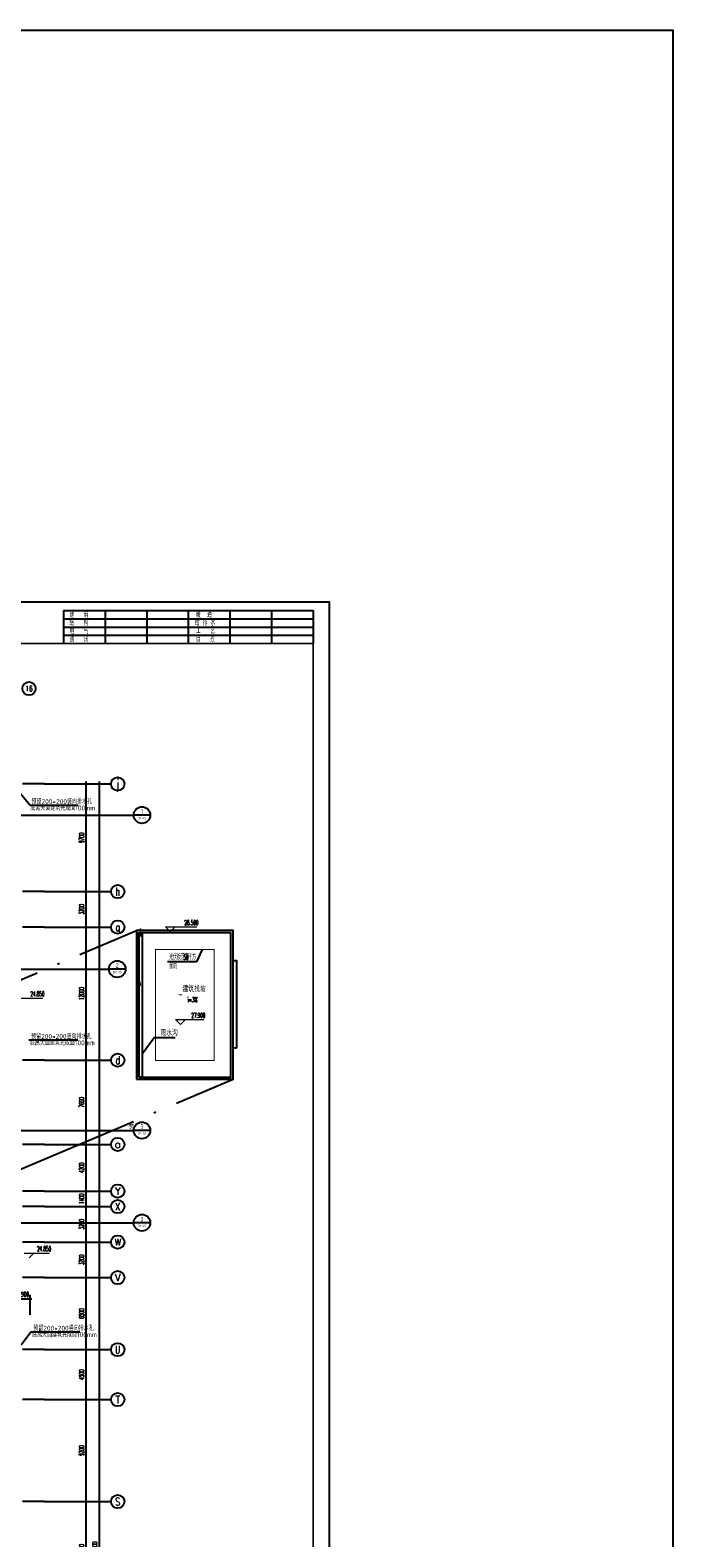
# Model space of a CAD drawing. Extents: x 1779708 to 7299578, y -1121471 to 88434.
# Tile 508 of 656: x 4903969 to 4961942, y -990809 to -854882. Entities that reach past the tile are written whole.
import ezdxf
from ezdxf.enums import TextEntityAlignment as Align

# ---------------------------------------------------------------- set-up
doc = ezdxf.new("R2010")
doc.units = 0
doc.header["$LTSCALE"] = 1000
doc.header["$MEASUREMENT"] = 0
doc.linetypes.add('$0$DASH', pattern=[0.35, 0.25, -0.1])
doc.linetypes.add('DOTE', pattern=[2.42, 2, -0.2, 0.02, -0.2])
doc.layers.get('0').update_dxf_attribs({"linetype": 'CONTINUOUS'})
doc.layers.get('Defpoints').update_dxf_attribs({"linetype": 'CONTINUOUS'})
for name, color, linetype in [('a-dims', 7, 'CONTINUOUS'), ('AXIS', 3, 'CONTINUOUS'), ('AXIS_TEXT', 7, 'CONTINUOUS'), ('DIM_IDEN', 3, 'CONTINUOUS'), ('DIM_LEAD', 3, 'CONTINUOUS'), ('DIM_SYMB', 3, 'CONTINUOUS'), ('DIM_污水', 3, 'CONTINUOUS'), ('DOTE', 1, 'DOTE'), ('EQUIP_地漏', 7, 'CONTINUOUS'), ('PIPE-虹吸雨水', 4, 'CONTINUOUS'), ('PUB_DIM', 3, 'CONTINUOUS'), ('PUB_TEXT', 7, 'CONTINUOUS'), ('PUB_TITLE', 4, 'CONTINUOUS'), ('修改', 6, 'CONTINUOUS'), ('可见线', 6, 'CONTINUOUS'), ('室外构件', 4, 'CONTINUOUS'), ('栏杆', 6, 'CONTINUOUS')]:
    doc.layers.add(name, color=color, linetype=linetype)
doc.layers.add('DIM_ELEV', color=3, linetype='CONTINUOUS', lineweight=13)
doc.styles.add('_TCH_AXIS', font='COMPLEX', dxfattribs={"bigfont": 'GBCBIG'})
doc.styles.add('_TCH_DIM', font='SIMPLEX.shx', dxfattribs={"width": 0.7, "bigfont": 'GBCBIG.shx'})
doc.styles.add('_TCH_DIM_T3', font='SIMPLEX.shx', dxfattribs={"width": 0.494118, "bigfont": 'GBCBIG.shx'})
doc.styles.add('_TCH_LABEL', font='COMPLEX', dxfattribs={"bigfont": 'GBCBIG'})
doc.styles.add('COMPLEX', font='COMPLEX')
doc.styles.get("Standard").update_dxf_attribs({"font": 'GBENOR', "bigfont": 'GBCBIG'})
doc.dimstyles.new('_TCH_ARCH&&150', dxfattribs={"dimtxt": 446.25, "dimasz": 150, "dimexe": 375, "dimexo": 450, "dimgap": 189.375, "dimtad": 1, "dimdec": 0, "dimzin": 0, "dimdsep": 46, "dimtxsty": '_TCH_DIM_T3', "dimblk": 'ARCHTICK', "dimcen": 0.09, "dimdle": 225, "dimclrt": 7, "dimazin": 2, "dimtfac": 1, "dimtdec": 0, "dimtix": 1, "dimtmove": 2, "dimatfit": 3, "dimfxl": 250, "dimtolj": 1, "dimtzin": 0, "dimarcsym": 0})

# ---------------------------------------------------------------- blocks, each defined once
blk = doc.blocks.new('$titleblk$00000095')
for p, q in [((-150, 20), (-150, 0)), ((-150, 20), (0, 20)), ((-125, 20), (-125, 0)), ((-100, 20), (-100, 0)), ((-75, 20), (-75, 0)), ((-75, 20), (-75, 0)), ((-50, 20), (-50, 0)), ((-25, 20), (-25, 0)), ((0, 20), (0, 0)), ((-150, 15), (-75, 15)), ((-150, 10), (-75, 10)), ((-75, 15), (0, 15)), ((-75, 10), (0, 10)), ((-150, 5), (-75, 5)), ((-75, 5), (0, 5))]:
    blk.add_line(p, q)
at = {"width": 0.8}
for s, p in [('建   筑', (-146.45, 15.65)), ('暖  通', (-70.35, 15.73)), ('结   构', (-146.45, 10.91)), ('电   气', (-146.45, 5.65)), ('给 排 水', (-71.03, 10.9)), ('工   艺', (-70.35, 6.13)), ('通   讯', (-146.45, 0.88)), ('自   控', (-70.35, 1.24))]:
    blk.add_text(s, height=3.509, dxfattribs=at).set_placement(p)
blk = doc.blocks.new('A$C36B43F05')
at = {"layer": 'PUB_TITLE'}
blk.add_lwpolyline([(0, 0), (126150, 0), (126150, 178350), (0, 178350)], close=True, dxfattribs=at)
at = {"layer": 'PUB_TITLE', "const_width": 150}
blk.add_lwpolyline([(1500, 1500), (124650, 1500), (124650, 174600), (1500, 174600)], close=True, dxfattribs=at)
at = {"layer": 'PUB_TITLE', "xscale": 149.9999994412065, "yscale": 150.0000011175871, "zscale": 149.9999994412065}
blk.add_blockref('$titleblk$00000095', (124650, 174600), dxfattribs=at)
blk = doc.blocks.new('_AXISO')
blk.add_circle((0, 0), 0.5)
at = {"layer": 'AXIS_TEXT', "style": 'COMPLEX', "width": 1.041667}
blk.add_attdef('A', text='', height=0.56, dxfattribs=at).set_placement((-0.25, -0.28), (0.25, -0.28), align=Align.FIT)
blk = doc.blocks.new('_ArchTick')
at = {"color": 0, "linetype": 'ByBlock', "const_width": 0.4}
blk.add_lwpolyline([(-0.5, -0.5), (0.5, 0.5)], dxfattribs=at)
blk = doc.blocks.new('*D6864')
at = {"layer": 'AXIS', "color": 0, "lineweight": -2, "transparency": 16777216}
for p, q in [((87250, 147200), (92125, 147200)), ((91750, 8975), (91750, 147425)), ((87250, 9200), (92125, 9200))]:
    blk.add_line(p, q, dxfattribs=at)
at = {"layer": 'Defpoints', "color": 0, "transparency": 16777216}
for p in [(86800, 147200), (91750, 147200), (86800, 9200)]:
    blk.add_point(p, dxfattribs=at)
at = {"layer": 'AXIS', "color": 0, "lineweight": -2, "transparency": 16777216, "xscale": 150, "yscale": 150, "zscale": 150}
for p, rotation in [((91750, 147200), 90), ((91750, 9200), 270)]:
    blk.add_blockref('_ArchTick', p, dxfattribs=dict(at, rotation=rotation))
at = {"layer": 'AXIS', "color": 7, "transparency": 16777216, "insert": (91338, 78200), "char_height": 446.2, "attachment_point": 5, "rotation": 90, "style": '_TCH_DIM_T3'}
blk.add_mtext('\\A1;138000', dxfattribs=at)
blk = doc.blocks.new('*D6876')
at = {"layer": 'AXIS', "color": 0, "lineweight": -2, "transparency": 16777216}
for p, q in [((87250, 82500), (90925, 82500)), ((90550, 73675), (90550, 82725)), ((87250, 73900), (90925, 73900))]:
    blk.add_line(p, q, dxfattribs=at)
at = {"layer": 'Defpoints', "color": 0, "transparency": 16777216}
for p in [(86800, 82500), (90550, 82500), (86800, 73900)]:
    blk.add_point(p, dxfattribs=at)
at = {"layer": 'AXIS', "color": 0, "lineweight": -2, "transparency": 16777216, "xscale": 150, "yscale": 150, "zscale": 150}
for p, rotation in [((90550, 82500), 90), ((90550, 73900), 270)]:
    blk.add_blockref('_ArchTick', p, dxfattribs=dict(at, rotation=rotation))
at = {"layer": 'AXIS', "color": 7, "transparency": 16777216, "insert": (90138, 78200), "char_height": 446.2, "attachment_point": 5, "rotation": 90, "style": '_TCH_DIM_T3'}
blk.add_mtext('\\A1;8600', dxfattribs=at)
blk = doc.blocks.new('*D6877')
at = {"layer": 'AXIS', "color": 0, "lineweight": -2, "transparency": 16777216}
for p, q in [((87250, 91700), (90925, 91700)), ((90550, 82275), (90550, 91925)), ((87250, 82500), (90925, 82500))]:
    blk.add_line(p, q, dxfattribs=at)
at = {"layer": 'Defpoints', "color": 0, "transparency": 16777216}
for p in [(86800, 91700), (90550, 91700), (86800, 82500)]:
    blk.add_point(p, dxfattribs=at)
at = {"layer": 'AXIS', "color": 0, "lineweight": -2, "transparency": 16777216, "xscale": 150, "yscale": 150, "zscale": 150}
for p, rotation in [((90550, 91700), 90), ((90550, 82500), 270)]:
    blk.add_blockref('_ArchTick', p, dxfattribs=dict(at, rotation=rotation))
at = {"layer": 'AXIS', "color": 7, "transparency": 16777216, "insert": (90138, 87100), "char_height": 446.2, "attachment_point": 5, "rotation": 90, "style": '_TCH_DIM_T3'}
blk.add_mtext('\\A1;9200', dxfattribs=at)
blk = doc.blocks.new('*D6878')
at = {"layer": 'AXIS', "color": 0, "lineweight": -2, "transparency": 16777216}
for p, q in [((87250, 96200), (90925, 96200)), ((90550, 91475), (90550, 96425)), ((87250, 91700), (90925, 91700))]:
    blk.add_line(p, q, dxfattribs=at)
at = {"layer": 'Defpoints', "color": 0, "transparency": 16777216}
for p in [(86800, 96200), (90550, 96200), (86800, 91700)]:
    blk.add_point(p, dxfattribs=at)
at = {"layer": 'AXIS', "color": 0, "lineweight": -2, "transparency": 16777216, "xscale": 150, "yscale": 150, "zscale": 150}
for p, rotation in [((90550, 96200), 90), ((90550, 91700), 270)]:
    blk.add_blockref('_ArchTick', p, dxfattribs=dict(at, rotation=rotation))
at = {"layer": 'AXIS', "color": 7, "transparency": 16777216, "insert": (90138, 93950), "char_height": 446.2, "attachment_point": 5, "rotation": 90, "style": '_TCH_DIM_T3'}
blk.add_mtext('\\A1;4500', dxfattribs=at)
blk = doc.blocks.new('*D6879')
at = {"layer": 'AXIS', "color": 0, "lineweight": -2, "transparency": 16777216}
for p, q in [((87250, 102700), (90925, 102700)), ((90550, 95975), (90550, 102925)), ((87250, 96200), (90925, 96200))]:
    blk.add_line(p, q, dxfattribs=at)
at = {"layer": 'Defpoints', "color": 0, "transparency": 16777216}
for p in [(86800, 102700), (90550, 102700), (86800, 96200)]:
    blk.add_point(p, dxfattribs=at)
at = {"layer": 'AXIS', "color": 0, "lineweight": -2, "transparency": 16777216, "xscale": 150, "yscale": 150, "zscale": 150}
for p, rotation in [((90550, 102700), 90), ((90550, 96200), 270)]:
    blk.add_blockref('_ArchTick', p, dxfattribs=dict(at, rotation=rotation))
at = {"layer": 'AXIS', "color": 7, "transparency": 16777216, "insert": (90138, 99450), "char_height": 446.2, "attachment_point": 5, "rotation": 90, "style": '_TCH_DIM_T3'}
blk.add_mtext('\\A1;6500', dxfattribs=at)
blk = doc.blocks.new('*D6880')
at = {"layer": 'AXIS', "color": 0, "lineweight": -2, "transparency": 16777216}
for p, q in [((90550, 102475), (90550, 106125)), ((87250, 105900), (90925, 105900)), ((87250, 102700), (90925, 102700))]:
    blk.add_line(p, q, dxfattribs=at)
at = {"layer": 'Defpoints', "color": 0, "transparency": 16777216}
for p in [(86800, 105900), (90550, 105900), (86800, 102700)]:
    blk.add_point(p, dxfattribs=at)
at = {"layer": 'AXIS', "color": 0, "lineweight": -2, "transparency": 16777216, "xscale": 150, "yscale": 150, "zscale": 150}
for p, rotation in [((90550, 105900), 90), ((90550, 102700), 270)]:
    blk.add_blockref('_ArchTick', p, dxfattribs=dict(at, rotation=rotation))
at = {"layer": 'AXIS', "color": 7, "transparency": 16777216, "insert": (90138, 104300), "char_height": 446.2, "attachment_point": 5, "rotation": 90, "style": '_TCH_DIM_T3'}
blk.add_mtext('\\A1;3200', dxfattribs=at)
blk = doc.blocks.new('*D6881')
at = {"layer": 'AXIS', "color": 0, "lineweight": -2, "transparency": 16777216}
for p, q in [((87250, 109100), (90925, 109100)), ((90550, 105675), (90550, 109325)), ((87250, 105900), (90925, 105900))]:
    blk.add_line(p, q, dxfattribs=at)
at = {"layer": 'Defpoints', "color": 0, "transparency": 16777216}
for p in [(86800, 109100), (90550, 109100), (86800, 105900)]:
    blk.add_point(p, dxfattribs=at)
at = {"layer": 'AXIS', "color": 0, "lineweight": -2, "transparency": 16777216, "xscale": 150, "yscale": 150, "zscale": 150}
for p, rotation in [((90550, 109100), 90), ((90550, 105900), 270)]:
    blk.add_blockref('_ArchTick', p, dxfattribs=dict(at, rotation=rotation))
at = {"layer": 'AXIS', "color": 7, "transparency": 16777216, "insert": (90138, 107500), "char_height": 446.2, "attachment_point": 5, "rotation": 90, "style": '_TCH_DIM_T3'}
blk.add_mtext('\\A1;3200', dxfattribs=at)
blk = doc.blocks.new('*D6882')
at = {"layer": 'AXIS', "color": 0, "lineweight": -2, "transparency": 16777216}
for p, q in [((87250, 110500), (90925, 110500)), ((90550, 108875), (90550, 110725)), ((87250, 109100), (90925, 109100))]:
    blk.add_line(p, q, dxfattribs=at)
at = {"layer": 'Defpoints', "color": 0, "transparency": 16777216}
for p in [(86800, 110500), (90550, 110500), (86800, 109100)]:
    blk.add_point(p, dxfattribs=at)
at = {"layer": 'AXIS', "color": 0, "lineweight": -2, "transparency": 16777216, "xscale": 150, "yscale": 150, "zscale": 150}
for p, rotation in [((90550, 110500), 90), ((90550, 109100), 270)]:
    blk.add_blockref('_ArchTick', p, dxfattribs=dict(at, rotation=rotation))
at = {"layer": 'AXIS', "color": 7, "transparency": 16777216, "insert": (90138, 109800), "char_height": 446.2, "attachment_point": 5, "rotation": 90, "style": '_TCH_DIM_T3'}
blk.add_mtext('\\A1;1400', dxfattribs=at)
blk = doc.blocks.new('*D6883')
at = {"layer": 'AXIS', "color": 0, "lineweight": -2, "transparency": 16777216}
for p, q in [((87250, 114700), (90925, 114700)), ((90550, 110275), (90550, 114925)), ((87250, 110500), (90925, 110500))]:
    blk.add_line(p, q, dxfattribs=at)
at = {"layer": 'Defpoints', "color": 0, "transparency": 16777216}
for p in [(86800, 114700), (90550, 114700), (86800, 110500)]:
    blk.add_point(p, dxfattribs=at)
at = {"layer": 'AXIS', "color": 0, "lineweight": -2, "transparency": 16777216, "xscale": 150, "yscale": 150, "zscale": 150}
for p, rotation in [((90550, 114700), 90), ((90550, 110500), 270)]:
    blk.add_blockref('_ArchTick', p, dxfattribs=dict(at, rotation=rotation))
at = {"layer": 'AXIS', "color": 7, "transparency": 16777216, "insert": (90138, 112600), "char_height": 446.2, "attachment_point": 5, "rotation": 90, "style": '_TCH_DIM_T3'}
blk.add_mtext('\\A1;4200', dxfattribs=at)
blk = doc.blocks.new('*D6884')
at = {"layer": 'AXIS', "color": 0, "lineweight": -2, "transparency": 16777216}
for p, q in [((90550, 114475), (90550, 122525)), ((87250, 122300), (90925, 122300)), ((87250, 114700), (90925, 114700))]:
    blk.add_line(p, q, dxfattribs=at)
at = {"layer": 'Defpoints', "color": 0, "transparency": 16777216}
for p in [(86800, 122300), (90550, 122300), (86800, 114700)]:
    blk.add_point(p, dxfattribs=at)
at = {"layer": 'AXIS', "color": 0, "lineweight": -2, "transparency": 16777216, "xscale": 150, "yscale": 150, "zscale": 150}
for p, rotation in [((90550, 122300), 90), ((90550, 114700), 270)]:
    blk.add_blockref('_ArchTick', p, dxfattribs=dict(at, rotation=rotation))
at = {"layer": 'AXIS', "color": 7, "transparency": 16777216, "insert": (90138, 118500), "char_height": 446.2, "attachment_point": 5, "rotation": 90, "style": '_TCH_DIM_T3'}
blk.add_mtext('\\A1;7600', dxfattribs=at)
blk = doc.blocks.new('*D6885')
at = {"layer": 'AXIS', "color": 0, "lineweight": -2, "transparency": 16777216}
for p, q in [((87250, 134300), (90925, 134300)), ((90550, 122075), (90550, 134525)), ((87250, 122300), (90925, 122300))]:
    blk.add_line(p, q, dxfattribs=at)
at = {"layer": 'Defpoints', "color": 0, "transparency": 16777216}
for p in [(86800, 134300), (90550, 134300), (86800, 122300)]:
    blk.add_point(p, dxfattribs=at)
at = {"layer": 'AXIS', "color": 0, "lineweight": -2, "transparency": 16777216, "xscale": 150, "yscale": 150, "zscale": 150}
for p, rotation in [((90550, 134300), 90), ((90550, 122300), 270)]:
    blk.add_blockref('_ArchTick', p, dxfattribs=dict(at, rotation=rotation))
at = {"layer": 'AXIS', "color": 7, "transparency": 16777216, "insert": (90138, 128300), "char_height": 446.2, "attachment_point": 5, "rotation": 90, "style": '_TCH_DIM_T3'}
blk.add_mtext('\\A1;12000', dxfattribs=at)
blk = doc.blocks.new('*D6886')
at = {"layer": 'AXIS', "color": 0, "lineweight": -2, "transparency": 16777216}
for p, q in [((87250, 137500), (90925, 137500)), ((90550, 134075), (90550, 137725)), ((87250, 134300), (90925, 134300))]:
    blk.add_line(p, q, dxfattribs=at)
at = {"layer": 'Defpoints', "color": 0, "transparency": 16777216}
for p in [(86800, 137500), (90550, 137500), (86800, 134300)]:
    blk.add_point(p, dxfattribs=at)
at = {"layer": 'AXIS', "color": 0, "lineweight": -2, "transparency": 16777216, "xscale": 150, "yscale": 150, "zscale": 150}
for p, rotation in [((90550, 137500), 90), ((90550, 134300), 270)]:
    blk.add_blockref('_ArchTick', p, dxfattribs=dict(at, rotation=rotation))
at = {"layer": 'AXIS', "color": 7, "transparency": 16777216, "insert": (90138, 135900), "char_height": 446.2, "attachment_point": 5, "rotation": 90, "style": '_TCH_DIM_T3'}
blk.add_mtext('\\A1;3200', dxfattribs=at)
blk = doc.blocks.new('*D6887')
at = {"layer": 'AXIS', "color": 0, "lineweight": -2, "transparency": 16777216}
for p, q in [((87250, 147200), (90925, 147200)), ((90550, 137275), (90550, 147425)), ((87250, 137500), (90925, 137500))]:
    blk.add_line(p, q, dxfattribs=at)
at = {"layer": 'Defpoints', "color": 0, "transparency": 16777216}
for p in [(86800, 147200), (90550, 147200), (86800, 137500)]:
    blk.add_point(p, dxfattribs=at)
at = {"layer": 'AXIS', "color": 0, "lineweight": -2, "transparency": 16777216, "xscale": 150, "yscale": 150, "zscale": 150}
for p, rotation in [((90550, 147200), 90), ((90550, 137500), 270)]:
    blk.add_blockref('_ArchTick', p, dxfattribs=dict(at, rotation=rotation))
at = {"layer": 'AXIS', "color": 7, "transparency": 16777216, "insert": (90138, 142350), "char_height": 446.2, "attachment_point": 5, "rotation": 90, "style": '_TCH_DIM_T3'}
blk.add_mtext('\\A1;9700', dxfattribs=at)
blk = doc.blocks.new('$TwtSys$00000137')
at = {"color": 7}
for p, q in [((-46.875, -93.75), (-46.875, 93.75)), ((0, -93.75), (0, 93.75)), ((46.875, -93.75), (46.875, 93.75))]:
    blk.add_line(p, q, dxfattribs=at)
blk.add_lwpolyline([(-93.75, -93.75), (93.75, -93.75), (93.75, 93.75), (-93.75, 93.75)], close=True, dxfattribs=at)
blk = doc.blocks.new('*D5842')
at = {"layer": 'Defpoints', "color": 0, "transparency": 16777216}
for p in [(4903967, -969273), (4903067, -971143), (4903967, -971143)]:
    blk.add_point(p, dxfattribs=at)
at = {"layer": 'PUB_DIM', "color": 0, "lineweight": -2, "transparency": 16777216}
for p, q in [((4903067, -970693), (4903067, -968898)), ((4903967, -970693), (4903967, -968898)), ((4903067, -969273), (4902917, -969273)), ((4903067, -969273), (4903967, -969273)), ((4903967, -969273), (4904117, -969273))]:
    blk.add_line(p, q, dxfattribs=at)
at = {"layer": 'PUB_DIM', "color": 0, "lineweight": -2, "transparency": 16777216, "xscale": 150, "yscale": 150, "zscale": 150}
blk.add_blockref('_ArchTick', (4903067, -969273), dxfattribs=at)
at = {"layer": 'PUB_DIM', "color": 0, "lineweight": -2, "transparency": 16777216, "xscale": 150, "yscale": 150, "zscale": 150, "rotation": 180}
blk.add_blockref('_ArchTick', (4903967, -969273), dxfattribs=at)
at = {"layer": 'PUB_DIM', "color": 7, "transparency": 16777216, "insert": (4903517, -968860), "char_height": 446.2, "attachment_point": 5, "style": '_TCH_DIM_T3'}
blk.add_mtext('\\A1;900', dxfattribs=at)
blk = doc.blocks.new('A$C159220C3')
at = {"layer": 'AXIS'}
for p, q in [((86800, 147200), (92800, 147200)), ((86800, 137500), (92800, 137500)), ((86800, 134300), (92800, 134300)), ((86800, 122300), (92800, 122300)), ((86800, 114700), (92800, 114700)), ((86800, 110500), (92800, 110500)), ((86800, 109100), (92800, 109100)), ((86800, 105900), (92800, 105900)), ((86800, 102700), (92800, 102700)), ((86800, 96200), (92800, 96200)), ((86800, 91700), (92800, 91700)), ((86800, 82500), (92800, 82500))]:
    blk.add_line(p, q, dxfattribs=at)
at = {"layer": 'DOTE'}
for p, q in [((86800, 147200), (7200, 147200)), ((86800, 137500), (7200, 137500)), ((86800, 134300), (7200, 134300)), ((86800, 122300), (59600, 122300)), ((86800, 114700), (59600, 114700)), ((86800, 110500), (59600, 110500)), ((86800, 109100), (7200, 109100)), ((86800, 105900), (7200, 105900)), ((86800, 102700), (7200, 102700)), ((86800, 96200), (7200, 96200)), ((86800, 91700), (7200, 91700)), ((86800, 82500), (7200, 82500))]:
    blk.add_line(p, q, dxfattribs=at)
at = {"layer": 'AXIS'}
ref = blk.add_blockref('_AXISO', (85400, 155800), dxfattribs=dict(at, xscale=1200, yscale=1200, zscale=1200))
ref.add_attrib('A', '16', dxfattribs={"layer": 'AXIS_TEXT', "height": 492.67, "style": '_TCH_AXIS'}).set_placement((85059.8, 155553.7), (85740.2, 155553.7), align=Align.FIT)
ref = blk.add_blockref('_AXISO', (93400, 147200), dxfattribs=dict(at, xscale=1200, yscale=1200, zscale=1200))
ref.add_attrib('A', 'j', dxfattribs={"layer": 'AXIS_TEXT', "height": 821.4, "style": '_TCH_AXIS', "width": 0.75}).set_placement((93312, 146789.3), (93488, 146789.3), align=Align.FIT)
ref = blk.add_blockref('_AXISO', (93400, 137500), dxfattribs=dict(at, xscale=1200, yscale=1200, zscale=1200))
ref.add_attrib('A', 'h', dxfattribs={"layer": 'AXIS_TEXT', "height": 744.1, "style": '_TCH_AXIS', "width": 0.611111}).set_placement((93205.1, 137128), (93594.9, 137128), align=Align.FIT)
ref = blk.add_blockref('_AXISO', (93400, 134300), dxfattribs=dict(at, xscale=1200, yscale=1200, zscale=1200))
ref.add_attrib('A', 'g', dxfattribs={"layer": 'AXIS_TEXT', "height": 729.3, "style": '_TCH_AXIS', "width": 0.857143}).set_placement((93191.6, 133935.3), (93608.4, 133935.3), align=Align.FIT)
ref = blk.add_blockref('_AXISO', (93400, 122300), dxfattribs=dict(at, xscale=1200, yscale=1200, zscale=1200))
ref.add_attrib('A', 'd', dxfattribs={"layer": 'AXIS_TEXT', "height": 729.3, "style": '_TCH_AXIS', "width": 0.75}).set_placement((93191.6, 121935.3), (93608.4, 121935.3), align=Align.FIT)
ref = blk.add_blockref('_AXISO', (93400, 114700), dxfattribs=dict(at, xscale=1200, yscale=1200, zscale=1200))
ref.add_attrib('A', 'a', dxfattribs={"layer": 'AXIS_TEXT', "height": 637.8, "style": '_TCH_AXIS', "width": 1.2}).set_placement((93126.7, 114381.1), (93673.3, 114381.1), align=Align.FIT)
ref = blk.add_blockref('_AXISO', (93400, 110500), dxfattribs=dict(at, xscale=1200, yscale=1200, zscale=1200))
ref.add_attrib('A', 'Y', dxfattribs={"layer": 'AXIS_TEXT', "height": 668.2, "style": '_TCH_AXIS', "width": 0.842105}).set_placement((93145.5, 110165.9), (93654.5, 110165.9), align=Align.FIT)
ref = blk.add_blockref('_AXISO', (93400, 109100), dxfattribs=dict(at, xscale=1200, yscale=1200, zscale=1200))
ref.add_attrib('A', 'X', dxfattribs={"layer": 'AXIS_TEXT', "height": 698.9, "style": '_TCH_AXIS', "width": 0.777778}).set_placement((93167, 108750.5), (93633, 108750.5), align=Align.FIT)
ref = blk.add_blockref('_AXISO', (93400, 105900), dxfattribs=dict(at, xscale=1200, yscale=1200, zscale=1200))
ref.add_attrib('A', 'W', dxfattribs={"layer": 'AXIS_TEXT', "height": 608.3, "style": '_TCH_AXIS', "width": 0.909091}).set_placement((93110.3, 105595.9), (93689.7, 105595.9), align=Align.FIT)
ref = blk.add_blockref('_AXISO', (93400, 102700), dxfattribs=dict(at, xscale=1200, yscale=1200, zscale=1200))
ref.add_attrib('A', 'V', dxfattribs={"layer": 'AXIS_TEXT', "height": 668.2, "style": '_TCH_AXIS', "width": 0.888889}).set_placement((93145.5, 102365.9), (93654.5, 102365.9), align=Align.FIT)
ref = blk.add_blockref('_AXISO', (93400, 96200), dxfattribs=dict(at, xscale=1200, yscale=1200, zscale=1200))
ref.add_attrib('A', 'U', dxfattribs={"layer": 'AXIS_TEXT', "height": 698.9, "style": '_TCH_AXIS', "width": 0.7}).set_placement((93167, 95850.5), (93633, 95850.5), align=Align.FIT)
ref = blk.add_blockref('_AXISO', (93400, 91700), dxfattribs=dict(at, xscale=1200, yscale=1200, zscale=1200))
ref.add_attrib('A', 'T', dxfattribs={"layer": 'AXIS_TEXT', "height": 698.9, "style": '_TCH_AXIS', "width": 0.933333}).set_placement((93167, 91350.5), (93633, 91350.5), align=Align.FIT)
ref = blk.add_blockref('_AXISO', (93400, 82500), dxfattribs=dict(at, xscale=1200, yscale=1200, zscale=1200))
ref.add_attrib('A', 'S', dxfattribs={"layer": 'AXIS_TEXT', "height": 698.9, "style": '_TCH_AXIS'}).set_placement((93167, 82150.5), (93633, 82150.5), align=Align.FIT)
for p1, p2, distance, picture, middle in [((86800, 9200), (86800, 147200), -4950, '*D6864', (91337.5, 78200)), ((86800, 137500), (86800, 147200), -3750, '*D6887', (90137.5, 142350)), ((86800, 134300), (86800, 137500), -3750, '*D6886', (90137.5, 135900)), ((86800, 122300), (86800, 134300), -3750, '*D6885', (90137.5, 128300)), ((86800, 114700), (86800, 122300), -3750, '*D6884', (90137.5, 118500)), ((86800, 110500), (86800, 114700), -3750, '*D6883', (90137.5, 112600)), ((86800, 109100), (86800, 110500), -3750, '*D6882', (90137.5, 109800)), ((86800, 105900), (86800, 109100), -3750, '*D6881', (90137.5, 107500)), ((86800, 102700), (86800, 105900), -3750, '*D6880', (90137.5, 104300)), ((86800, 96200), (86800, 102700), -3750, '*D6879', (90137.5, 99450)), ((86800, 91700), (86800, 96200), -3750, '*D6878', (90137.5, 93950)), ((86800, 82500), (86800, 91700), -3750, '*D6877', (90137.5, 87100)), ((86800, 73900), (86800, 82500), -3750, '*D6876', (90137.5, 78200))]:
    dim = blk.add_aligned_dim(p1=p1, p2=p2, distance=distance, dimstyle='_TCH_ARCH&&150', dxfattribs=at)
    dim.commit()
    dim.dimension.update_dxf_attribs({"geometry": picture, "text_midpoint": middle})

msp = doc.modelspace()

# ---------------------------------------------------------------- linework, layer by layer
at = {"layer": 'DIM_ELEV'}
for p, q in [((4916614.3, -936177.4), (4916164.3, -935727.4)), ((4916164.3, -935727.4), (4919014.3, -935727.4)), ((4916614.3, -936177.4), (4917064.3, -935727.4)), ((4902817.1, -942145.6), (4905128.7, -942145.6)), ((4917529.6, -944534.5), (4917079.6, -944084.5)), ((4917079.6, -944084.5), (4919641.2, -944084.5)), ((4917529.6, -944534.5), (4917979.6, -944084.5)), ((4903417.1, -965128.7), (4905728.7, -965128.7)), ((4903867.1, -965578.7), (4904317.1, -965128.7))]:
    msp.add_line(p, q, dxfattribs=at)
at = {"layer": 'DIM_IDEN'}
for p, q in [((4902456.4, -925649.7), (4910769, -925649.7)), ((4910769, -925649.7), (4913307.4, -925649.7)), ((4914807.4, -925649.7), (4913307.4, -925649.7)), ((4902456.4, -939532.9), (4908535.1, -939532.9)), ((4908535.1, -939532.9), (4911073.5, -939532.9)), ((4912573.5, -939532.9), (4911073.5, -939532.9)), ((4894407.9, -954073.7), (4910769, -954073.7)), ((4910769, -954073.7), (4913307.4, -954073.7)), ((4914807.4, -954073.7), (4913307.4, -954073.7)), ((4902456.4, -962403.3), (4910769, -962403.3)), ((4910769, -962403.3), (4913307.4, -962403.3)), ((4914807.4, -962403.3), (4913307.4, -962403.3))]:
    msp.add_line(p, q, dxfattribs=at)
for centre in [(4914057.4, -925649.7), (4911823.5, -939532.9), (4914057.4, -954073.7), (4914057.4, -962403.3)]:
    msp.add_circle(centre, 750, dxfattribs=at)
at = {"layer": 'DIM_LEAD'}
for p, q in [((4919488.6, -937761.5), (4918977.7, -938887)), ((4919488.6, -937761.5), (4918977.7, -938887)), ((4918977.7, -938887), (4916348.1, -938887))]:
    msp.add_line(p, q, dxfattribs=at)
at = {"layer": 'DIM_LEAD', "const_width": 60}
msp.add_lwpolyline([(4919501, -937734.2, 1), (4919476.2, -937788.9, 1)], format="xyb", close=True, dxfattribs=at)
msp.add_lwpolyline([(4919501, -937734.2, 1), (4919476.2, -937788.9, 1)], format="xyb", close=True, dxfattribs=at)
at = {"layer": 'DIM_SYMB'}
for points in [[(4913927.3, -942655.5, 0, 0, 0), (4913927.3, -940570.6, 0, 120, 0), (4913927.3, -941020.6, 0, 0, 0)], [(4919298, -941850.7, 0, 0, 0), (4917213.1, -941850.7, 0, 120, 0), (4917663.1, -941850.7, 0, 0, 0)]]:
    msp.add_lwpolyline(points, format="xyseb", dxfattribs=at)
msp.add_lwpolyline([(4914077.3, -947162.7), (4915162.8, -945698.1), (4917051.1, -945698.1)], dxfattribs=at)
at = {"layer": 'DIM_污水', "color": 3}
msp.add_circle((4913918, -936003), 55, dxfattribs=at)
at = {"layer": 'DOTE', "ltscale": 10}
for p, q in [((4886167.1, -947643.3), (4913577.3, -936067.2)), ((4894867.1, -961043.3), (4922277.3, -949467.2))]:
    msp.add_line(p, q, dxfattribs=at)
at = {"layer": 'PIPE-虹吸雨水', "const_width": 75}
msp.add_lwpolyline([(4913918, -936267.2), (4913918, -936058)], dxfattribs=at)
at = {"layer": 'PUB_TEXT', "color": 1}
for p, q in [((4902667.1, -923178.5), (4903982.3, -924747)), ((4903982.3, -924747), (4908299.3, -924747.2)), ((4903837.2, -945916.2), (4908263.2, -945916.4)), ((4903159.3, -973396.2), (4904029, -972226.3)), ((4904029, -972226.3), (4908455, -972226.5))]:
    msp.add_line(p, q, dxfattribs=at)
at = {"layer": '修改'}
msp.add_lwpolyline([(4146704.9, -854882.1), (4961941.8, -854882.1), (4961941.8, -1121471.1), (4146704.9, -1121471.1)], close=True, dxfattribs=at)
at = {"layer": '可见线', "linetype": '$0$DASH', "const_width": 100}
msp.add_lwpolyline([(4920577.3, -937767.2), (4915277.3, -937767.2), (4915277.3, -947767.2), (4920577.3, -947767.2)], close=True, dxfattribs=at)
at = {"layer": '室外构件'}
for p, q in [((4913777.3, -949267.2), (4913777.3, -936267.2)), ((4914077.3, -936267.2), (4914077.3, -949267.2)), ((4914077.3, -949267.2), (4913777.3, -949267.2))]:
    msp.add_line(p, q, dxfattribs=at)
msp.add_lwpolyline([(4922577.3, -946667.2), (4922277.3, -946667.2), (4922277.3, -938767.2), (4922577.3, -938767.2)], close=True, dxfattribs=at)
at = {"layer": '栏杆'}
msp.add_line((4913777.3, -936267.2), (4914077.3, -936267.2), dxfattribs=at)
for points in [[(4913577.3, -949467.2), (4922277.3, -949467.2), (4922277.3, -936067.2), (4913577.3, -936067.2)], [(4913777.3, -949267.2), (4922077.3, -949267.2), (4922077.3, -936267.2), (4913777.3, -936267.2)]]:
    msp.add_lwpolyline(points, close=True, dxfattribs=at)

# ---------------------------------------------------------------- block references
at = {"layer": 'EQUIP_地漏', "xscale": -1.5, "yscale": 1.5, "zscale": 1.5, "rotation": 90}
msp.add_blockref('$TwtSys$00000137', (4913918, -936407.8), dxfattribs=at)
at = {"layer": '修改'}
for name, p in [('A$C36B43F05', (4804834.8, -1084792.1)), ('A$C159220C3', (4818467.1, -1070043.3))]:
    msp.add_blockref(name, p, dxfattribs=at)

# ---------------------------------------------------------------- texts
at = {"layer": 'a-dims'}
for s, p in [('建筑找坡', (4917707.3, -941606.5)), ('雨水沟', (4915717, -945562.7))]:
    msp.add_text(s, height=525, dxfattribs=at).set_placement(p)
at = {"layer": 'a-dims', "style": '_TCH_DIM', "width": 0.494118}
msp.add_text('i=3%', height=446.25, dxfattribs=at).set_placement((4918163.3, -942520.9))
at = {"layer": 'PUB_TEXT', "color": 1}
for s, p in [('预留200*200竖向排水孔', (4904098.5, -924659.5)), ('底离天面建筑完成面100mm', (4903988.5, -925230.5)), ('底离天面建筑完成面100mm', (4903952.4, -946399.7)), ('预留200*200竖向排水孔', (4904062.4, -945828.7)), ('预留200*200竖向排水孔', (4904254.1, -972138.8)), ('底离天面建筑完成面100mm', (4904144.2, -972709.8))]:
    msp.add_text(s, height=450, dxfattribs=at).set_placement(p)
at = {"layer": 'PUB_TEXT', "color": 7}
for s, height, width, p, p2 in [('1', 403.5, 0.995924, (4913983.3, -925512.6), (4914131.4, -925512.6)), ('DY-05', 201.87, 1.021526, (4913666, -926026.8), (4914448.8, -926026.8)), ('2', 391.9, 0.995924, (4911694.2, -939394.1), (4911952.7, -939394.1)), ('DY-05', 201.87, 1.021526, (4911432.1, -939909.9), (4912214.9, -939909.9)), ('3', 392.8, 0.978638, (4913931.5, -953935), (4914183.2, -953935)), ('DY-03', 201.97, 1.022865, (4913666, -954450.8), (4914448.7, -954450.8)), ('3', 392.8, 0.978638, (4913931.5, -962264.6), (4914183.2, -962264.6)), ('DY-05', 201.87, 1.021526, (4913666, -962780.3), (4914448.8, -962780.3))]:
    msp.add_text(s, height=height, dxfattribs=dict(at, width=width)).set_placement(p, p2, align=Align.FIT)
at = {"layer": 'PUB_TEXT', "color": 7, "style": '_TCH_DIM'}
for s, height, width, p in [('28.500', 446.25, 0.494118, (4917877.3, -935569.9)), ('光伏板范围', 506.38, 0.7, (4916505.6, -938696)), ('余同', 506.38, 0.7, (4916505.6, -939508.1)), ('50', 446.25, 0.494118, (4917795.7, -938696)), ('平方', 506.38, 0.7, (4918215.7, -938696)), ('24.850', 446.25, 0.494118, (4903991.7, -941988.1)), ('27.900', 446.25, 0.494118, (4918504.2, -943927)), ('24.850', 446.25, 0.494118, (4904591.7, -964971.2))]:
    msp.add_text(s, height=height, dxfattribs=dict(at, width=width)).set_placement(p)
at = {"layer": 'PUB_TEXT', "color": 7, "style": '_TCH_LABEL'}
msp.add_text('参', height=506.4, dxfattribs=at).set_placement((4912825.9, -953916.2))

# ---------------------------------------------------------------- dimensions: what is measured, and where the dimension line sits
at = {"layer": 'PUB_DIM'}
dim = msp.add_aligned_dim(p1=(4903067.1, -971143.3), p2=(4903967.1, -971143.3), distance=1870.4, dimstyle='_TCH_ARCH&&150', dxfattribs=at)
dim.commit()
dim.dimension.update_dxf_attribs({"geometry": '*D5842', "text_midpoint": (4903517.1, -968860.4)})

doc.saveas('drawing.dxf')
